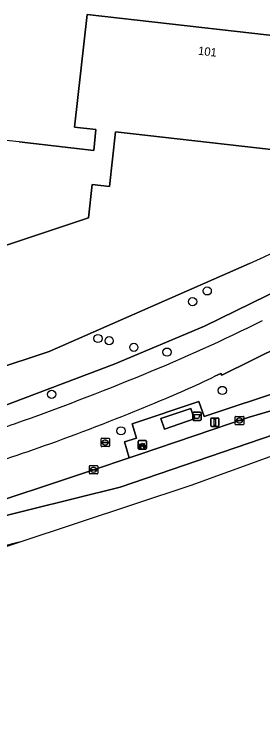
# Model space of a CAD drawing. Extents: x 161385 to 162589, y 388479 to 389756.
# Drawn here: x 162389.5 to 162419.1, y 388557.8 to 388643.6 of the extents above; entities that cross this region are included whole.
import ezdxf

# ---------------------------------------------------------------- set-up
doc = ezdxf.new("R2010")
doc.units = 0
for name, color, linetype in [('IMGEO_Afvalbak', 7, 'Continuous'), ('IMGEO_Berm_groen', 7, 'Continuous'), ('IMGEO_Boom', 7, 'Continuous'), ('IMGEO_Erf', 7, 'Continuous'), ('IMGEO_Fietsenrek', 7, 'Continuous'), ('IMGEO_Fietspad_gesloten', 7, 'Continuous'), ('IMGEO_Kolk', 7, 'Continuous'), ('IMGEO_Lichtmast', 7, 'Continuous'), ('IMGEO_Loofbos', 7, 'Continuous'), ('IMGEO_OVBaan_gesloten', 7, 'Continuous'), ('IMGEO_Pand', 7, 'Continuous'), ('IMGEO_Pand_nummerreeks', 7, 'Continuous'), ('IMGEO_Rijbaan_regionaal_gesloten', 7, 'Continuous'), ('IMGEO_Rioolput', 7, 'Continuous'), ('IMGEO_Voetpad_open', 7, 'Continuous')]:
    doc.layers.add(name, color=color, linetype=linetype)

msp = doc.modelspace()

# ---------------------------------------------------------------- linework, layer by layer
at = {"layer": 'IMGEO_Afvalbak'}
for p, q in [((162410.784, 388595.254), (162410.784, 388596.054)), ((162410.784, 388596.054), (162410.784, 388595.254)), ((162410.884, 388596.154), (162411.674, 388596.154)), ((162411.674, 388596.154), (162410.884, 388596.154)), ((162411.774, 388596.054), (162411.774, 388595.254)), ((162411.774, 388595.254), (162411.774, 388596.054)), ((162411.674, 388595.154), (162410.884, 388595.154)), ((162410.884, 388595.154), (162411.674, 388595.154))]:
    msp.add_line(p, q, dxfattribs=at)
msp.add_lwpolyline([(162410.927, 388595.868), (162411.631, 388595.868), (162411.482, 388595.398), (162411.076, 388595.398), (162410.927, 388595.868)], dxfattribs=at)
for centre, start, end in [((162410.884, 388596.054), 90, 180), ((162410.884, 388596.054), 90, 180), ((162411.674, 388596.054), 0, 90), ((162411.674, 388596.054), 360, 90), ((162410.884, 388595.254), 180, 270), ((162410.884, 388595.254), 180, 270), ((162411.674, 388595.254), 270, 0), ((162411.674, 388595.254), 270, 0)]:
    msp.add_arc(centre, 0.1, start, end, dxfattribs=at)
at = {"layer": 'IMGEO_Berm_groen'}
for points in [[(162462.262, 388642.323), (162460.571, 388643.599), (162459.614, 388641.987), (162458.56, 388641.004), (162453.713, 388637.19), (162455.384, 388634.766), (162451.072, 388630.259), (162446.03, 388625.898), (162438.552, 388620.566), (162430.234, 388615.611), (162421.535, 388610.986), (162412.176, 388606.436), (162401.393, 388601.881), (162387.438, 388596.63), (162370.691, 388590.864), (162344.37, 388582.129), (162341.494, 388581.25), (162341.375, 388581.215), (162341.587, 388580.462)], [(162430.661, 388608.704), (162426.76, 388606.773), (162421.494, 388604.156), (162414.24, 388600.557), (162414.128, 388600.779), (162413.428, 388600.435)], [(162363.85, 388577.725), (162383.514, 388584.168), (162398.918, 388589.281), (162403.167, 388590.71), (162402.625, 388592.63), (162404.063, 388593.055), (162403.535, 388594.765), (162411.504, 388597.441), (162412.138, 388595.631), (162422.09, 388598.952), (162426.385, 388600.374)]]:
    msp.add_lwpolyline(points, dxfattribs=at)
for centre, radius, start, end in [((162330.911, 388783.216), 196.975, 292.0578, 296.60944), ((162272.385, 388923.716), 349.173, 289.5885, 292.30032), ((162359.987, 388711.683), 123.418, 291.98422, 295.65845), ((162309.482, 388827.579), 249.817, 289.70185, 292.7748), ((161585.73, 391022.644), 2557.464, 288.165689, 288.316421), ((162252.774, 388992.352), 424.068, 287.91524, 289.40997)]:
    msp.add_arc(centre, radius, start, end, dxfattribs=at)
at = {"layer": 'IMGEO_Boom'}
for centre in [(162412.513, 388610.629), (162410.76, 388609.347), (162399.448, 388604.949), (162400.78, 388604.679), (162403.741, 388603.884), (162407.708, 388603.322), (162414.315, 388598.746), (162393.905, 388598.275), (162402.197, 388593.93)]:
    msp.add_circle(centre, 0.489, dxfattribs=at)
at = {"layer": 'IMGEO_Erf'}
for points in [[(162390.016, 388628.438), (162398.937, 388627.406), (162399.203, 388629.887), (162396.627, 388630.185), (162398.136, 388643.638), (162427.698, 388640.274), (162427.045, 388634.643), (162428.187, 388634.51), (162427.935, 388632.335), (162426.793, 388632.467), (162426.14, 388626.836), (162401.551, 388629.604), (162400.817, 388623.09), (162398.745, 388623.324), (162398.296, 388619.337), (162354.873, 388604.894), (162348.899, 388622.855), (162353.326, 388624.319)], [(162336.95, 388595.944), (162340.006, 388586.061), (162359.535, 388592.148), (162393.628, 388603.412), (162417.57, 388613.906)]]:
    msp.add_lwpolyline(points, dxfattribs=at)
for centre, radius, start, end in [((162368.506, 388725.005), 121.45, 293.82735, 308.14949), ((162381.187, 388541.616), 87.27, 84.19345, 108.61753)]:
    msp.add_arc(centre, radius, start, end, dxfattribs=at)
at = {"layer": 'IMGEO_Fietsenrek'}
for p, q in [((162404.245, 388591.827), (162404.245, 388592.668)), ((162404.245, 388592.668), (162404.245, 388591.827)), ((162404.32, 388592.752), (162405.161, 388592.752)), ((162405.161, 388592.752), (162404.32, 388592.752)), ((162404.932, 388592.301), (162404.968, 388592.206)), ((162405.245, 388592.677), (162405.245, 388591.836)), ((162405.245, 388591.836), (162405.245, 388592.677)), ((162405.17, 388591.752), (162404.329, 388591.752)), ((162404.329, 388591.752), (162405.17, 388591.752)), ((162404.372, 388591.836), (162404.411, 388591.996)), ((162404.406, 388591.836), (162404.372, 388591.836)), ((162404.441, 388591.984), (162404.406, 388591.836)), ((162404.483, 388592.008), (162404.482, 388592.012)), ((162404.524, 388591.836), (162404.49, 388591.978)), ((162404.514, 388592.019), (162404.515, 388592.012)), ((162404.522, 388591.982), (162404.557, 388591.836)), ((162404.557, 388591.836), (162404.524, 388591.836))]:
    msp.add_line(p, q, dxfattribs=at)
for points in [[(162404.579, 388592.226), (162404.527, 388592.136), (162404.487, 388592.111), (162404.488, 388592.158), (162404.543, 388592.252)], [(162404.558, 388592.278), (162404.653, 388592.442), (162404.739, 388592.428), (162404.741, 388592.419), (162404.685, 388592.408), (162404.658, 388592.363), (162404.914, 388592.322)], [(162404.854, 388592.034), (162404.804, 388592.034), (162404.613, 388592.285), (162404.594, 388592.253)], [(162404.901, 388592.297), (162404.644, 388592.338), (162404.627, 388592.309), (162404.794, 388592.089), (162404.901, 388592.297)], [(162404.949, 388592.199), (162404.919, 388592.276), (162404.81, 388592.058), (162404.853, 388592.058)], [(162404.883, 388592.058), (162405.003, 388592.057), (162404.959, 388592.171)], [(162404.979, 388592.178), (162405.034, 388592.033), (162404.884, 388592.033)], [(162404.914, 388592.322), (162404.939, 388592.371), (162404.933, 388592.375), (162404.91, 388592.379), (162404.898, 388592.386), (162404.897, 388592.389), (162404.899, 388592.394), (162404.994, 388592.379), (162404.996, 388592.369), (162404.986, 388592.356), (162404.974, 388592.35), (162404.96, 388592.356), (162404.932, 388592.301)]]:
    msp.add_lwpolyline(points, dxfattribs=at)
for centre, radius, start, end in [((162404.323, 388592.674), 0.0779, 92.4484, 184.28452), ((162404.323, 388592.674), 0.0779, 92.4484, 184.28452), ((162404.485, 388592.137), 0.159, 62.67661, 242.13685), ((162404.485, 388592.137), 0.129, 63.31916, 238.90302), ((162404.485, 388592.137), 0.129, 283.60429, 43.43025), ((162404.485, 388592.137), 0.159, 283.5766, 46.60424), ((162405.012, 388592.053), 0.159, 113.3408, 178.32165), ((162405.012, 388592.053), 0.159, 187.0065, 105.77075), ((162405.012, 388592.053), 0.129, 113.92302, 177.95563), ((162405.012, 388592.053), 0.129, 188.67146, 104.58832), ((162405.167, 388592.674), 0.0779, 2.4484, 94.28452), ((162405.167, 388592.674), 0.0779, 2.4484, 94.28452), ((162404.323, 388591.83), 0.0779, 182.4484, 274.28452), ((162404.323, 388591.83), 0.0779, 182.4484, 274.28452), ((162404.465, 388592.008), 0.0499, 12.8025, 158.69338), ((162404.485, 388592.137), 0.159, 253.99666, 271.78671), ((162404.465, 388592.008), 0.0174, 12.8025, 163.45023), ((162404.485, 388592.137), 0.129, 253.41502, 269.02044), ((162405.167, 388591.83), 0.0779, 272.4484, 4.28452), ((162405.167, 388591.83), 0.0779, 272.4484, 4.28452)]:
    msp.add_arc(centre, radius, start, end, dxfattribs=at)
at = {"layer": 'IMGEO_Fietspad_gesloten'}
msp.add_lwpolyline([(162413.428, 388600.435), (162414.128, 388600.779), (162414.24, 388600.557), (162421.494, 388604.156), (162426.76, 388606.773), (162430.661, 388608.704)], dxfattribs=at)
for centre, radius, start, end in [((162330.911, 388783.216), 196.975, 292.0578, 296.60944), ((162272.385, 388923.716), 349.173, 289.5885, 292.30032), ((162359.987, 388711.683), 123.418, 291.98422, 295.65845), ((162309.482, 388827.579), 249.817, 289.70185, 292.7748), ((161585.73, 391022.644), 2557.464, 288.165689, 288.316421), ((162252.774, 388992.352), 424.068, 287.91524, 289.40997)]:
    msp.add_arc(centre, radius, start, end, dxfattribs=at)
at = {"layer": 'IMGEO_Kolk'}
for p, q in [((162415.945, 388595.652), (162416.797, 388595.652)), ((162415.87, 388594.726), (162415.87, 388595.578)), ((162416.129, 388595.146), (162416.129, 388595.158)), ((162416.567, 388595.109), (162416.169, 388595.109)), ((162416.172, 388595.195), (162416.57, 388595.195)), ((162416.381, 388594.872), (162416.356, 388594.872)), ((162416.358, 388595.432), (162416.383, 388595.432)), ((162416.613, 388595.158), (162416.613, 388595.146)), ((162416.871, 388595.578), (162416.871, 388594.726)), ((162416.797, 388594.652), (162415.945, 388594.652)), ((162398.417, 388588.856), (162398.417, 388589.708)), ((162398.492, 388589.782), (162399.344, 388589.782)), ((162399.418, 388589.708), (162399.418, 388588.856)), ((162399.344, 388588.782), (162398.492, 388588.782)), ((162398.676, 388589.276), (162398.676, 388589.288)), ((162399.114, 388589.239), (162398.716, 388589.239)), ((162398.719, 388589.325), (162399.117, 388589.325)), ((162398.928, 388589.002), (162398.903, 388589.002)), ((162398.905, 388589.562), (162398.93, 388589.562)), ((162399.16, 388589.288), (162399.16, 388589.276))]:
    msp.add_line(p, q, dxfattribs=at)
for points in [[(162415.945, 388595.652), (162416.797, 388595.652)], [(162415.87, 388594.726), (162415.87, 388595.578)], [(162416.871, 388595.578), (162416.871, 388594.726)], [(162416.797, 388594.652), (162415.945, 388594.652)], [(162398.417, 388588.856), (162398.417, 388589.708)], [(162398.492, 388589.782), (162399.344, 388589.782)], [(162399.418, 388589.708), (162399.418, 388588.856)], [(162399.344, 388588.782), (162398.492, 388588.782)]]:
    msp.add_lwpolyline(points, dxfattribs=at)
for centre, radius, start, end in [((162415.947, 388595.576), 0.0765, 91.55205, 178.44795), ((162415.947, 388595.576), 0.0765, 91.55205, 178.44795), ((162416.795, 388595.576), 0.0765, 1.55205, 88.44795), ((162416.795, 388595.576), 0.0765, 1.55205, 88.44795), ((162416.169, 388595.155), 0.0403, 85.87752, 175.75265), ((162416.166, 388595.145), 0.0366, 178.93798, 274.71019), ((162416.57, 388595.152), 0.043, 264.86636, 352.45326), ((162416.574, 388595.157), 0.0386, 1.73085, 96.63898), ((162415.947, 388594.728), 0.0765, 181.55205, 268.44795), ((162415.947, 388594.728), 0.0765, 181.55205, 268.44795), ((162416.795, 388594.728), 0.0765, 271.55205, 358.44795), ((162416.795, 388594.728), 0.0765, 271.55205, 358.44795), ((162398.494, 388589.706), 0.0765, 91.55205, 178.44795), ((162398.494, 388589.706), 0.0765, 91.55205, 178.44795), ((162399.342, 388589.706), 0.0765, 1.55205, 88.44795), ((162399.342, 388589.706), 0.0765, 1.55205, 88.44795), ((162398.494, 388588.858), 0.0765, 181.55205, 268.44795), ((162398.494, 388588.858), 0.0765, 181.55205, 268.44795), ((162398.716, 388589.285), 0.0403, 85.87752, 175.75265), ((162398.713, 388589.275), 0.0366, 178.93798, 274.71019), ((162399.117, 388589.282), 0.043, 264.86636, 352.45326), ((162399.121, 388589.287), 0.0386, 1.73085, 96.63898), ((162399.342, 388588.858), 0.0765, 271.55205, 358.44795), ((162399.342, 388588.858), 0.0765, 271.55205, 358.44795)]:
    msp.add_arc(centre, radius, start, end, dxfattribs=at)
for centre, major_axis, ratio, start_param, end_param in [((162416.357, 388595.152), (-0.387, 0.002), 0.722429, 4.712389, 7.853982), ((162416.382, 388595.152), (-0.39, 0.002), 0.717154, 1.570796, 4.712389), ((162398.904, 388589.282), (-0.387, 0.002), 0.722429, 4.712389, 7.853982), ((162398.929, 388589.282), (-0.39, 0.002), 0.717154, 1.570796, 4.712389)]:
    msp.add_ellipse(centre, major_axis=major_axis, ratio=ratio, start_param=start_param, end_param=end_param, dxfattribs=at)
at = {"layer": 'IMGEO_Lichtmast'}
for p, q in [((162412.924, 388594.548), (162412.924, 388595.348)), ((162412.924, 388595.348), (162412.924, 388594.548)), ((162413.024, 388595.448), (162413.814, 388595.448)), ((162413.814, 388595.448), (162413.024, 388595.448)), ((162413.914, 388595.348), (162413.914, 388594.548)), ((162413.914, 388594.548), (162413.914, 388595.348)), ((162413.814, 388594.448), (162413.024, 388594.448)), ((162413.024, 388594.448), (162413.814, 388594.448))]:
    msp.add_line(p, q, dxfattribs=at)
msp.add_lwpolyline([(162413.344, 388595.323), (162413.494, 388595.323), (162413.494, 388594.573), (162413.344, 388594.573), (162413.344, 388595.323)], dxfattribs=at)
for centre, start, end in [((162413.024, 388595.348), 90, 180), ((162413.024, 388595.348), 90, 180), ((162413.814, 388595.348), 0, 90), ((162413.814, 388595.348), 360, 90), ((162413.024, 388594.548), 180, 270), ((162413.024, 388594.548), 180, 270), ((162413.814, 388594.548), 270, 0), ((162413.814, 388594.548), 270, 0)]:
    msp.add_arc(centre, 0.1, start, end, dxfattribs=at)
at = {"layer": 'IMGEO_Loofbos'}
for points in [[(162412.176, 388606.436), (162421.535, 388610.986), (162430.234, 388615.611), (162438.552, 388620.566), (162446.03, 388625.898), (162451.072, 388630.259), (162455.384, 388634.766), (162453.713, 388637.19), (162443.528, 388629.496)], [(162417.57, 388613.906), (162393.628, 388603.412), (162359.535, 388592.148), (162340.006, 388586.061), (162341.375, 388581.215), (162341.494, 388581.25), (162344.37, 388582.129), (162370.691, 388590.864), (162387.438, 388596.63), (162401.393, 388601.881), (162412.176, 388606.436)]]:
    msp.add_lwpolyline(points, dxfattribs=at)
msp.add_arc((162368.506, 388725.005), 121.45, 293.82735, 308.14949, dxfattribs=at)
at = {"layer": 'IMGEO_OVBaan_gesloten'}
msp.add_lwpolyline([(162429.724, 388596.61), (162442.89, 388600.83), (162458.771, 388606.543), (162455.619, 388605.79), (162447.132, 388603.938), (162445.866, 388603.593), (162436.019, 388600.859), (162422.706, 388597.053), (162421.249, 388596.636), (162419.453, 388596.123), (162417.539, 388595.543), (162404.377, 388591.117), (162403.167, 388590.71), (162398.918, 388589.281), (162383.514, 388584.168), (162363.85, 388577.725), (162402.12, 388587.195)], close=True, dxfattribs=at)
at = {"layer": 'IMGEO_Pand'}
msp.add_lwpolyline([(162353.326, 388624.319), (162348.899, 388622.855), (162354.873, 388604.894), (162398.296, 388619.337), (162398.745, 388623.324), (162400.817, 388623.09), (162401.551, 388629.604), (162426.14, 388626.836), (162426.793, 388632.467), (162427.935, 388632.335), (162428.187, 388634.51), (162427.045, 388634.643), (162427.698, 388640.274), (162398.136, 388643.638), (162396.627, 388630.185), (162399.203, 388629.887), (162398.937, 388627.406), (162390.016, 388628.438)], dxfattribs=at)
msp.add_arc((162381.187, 388541.616), 87.27, 84.19345, 108.61753, dxfattribs=at)
at = {"layer": 'IMGEO_Rijbaan_regionaal_gesloten'}
for points in [[(162287.04, 388548.23), (162348.973, 388568.855), (162355.479, 388570.993), (162361.409, 388572.969), (162368.724, 388575.269), (162376.259, 388577.205), (162384.034, 388579.14), (162390.012, 388580.628), (162410.576, 388587.449), (162462.328, 388606.187)], [(162429.724, 388596.61), (162402.12, 388587.195), (162363.85, 388577.725), (162361.745, 388576.944), (162344.193, 388571.054), (162321.867, 388563.626)]]:
    msp.add_lwpolyline(points, dxfattribs=at)
msp.add_lwpolyline([(162213.949, 388522.23), (162390.012, 388580.628), (162384.034, 388579.14), (162376.259, 388577.205), (162368.724, 388575.269), (162361.409, 388572.969), (162355.479, 388570.993), (162348.973, 388568.855), (162287.04, 388548.23), (162259.284, 388539.008), (162235.146, 388530.989), (162216.511, 388524.822), (162213.35, 388523.812)], close=True, dxfattribs=at)
at = {"layer": 'IMGEO_Rioolput'}
for p, q in [((162399.89, 388593.04), (162400.742, 388593.04)), ((162399.815, 388592.114), (162399.815, 388592.966)), ((162400.074, 388592.534), (162400.074, 388592.546)), ((162400.512, 388592.497), (162400.114, 388592.497)), ((162400.117, 388592.583), (162400.515, 388592.583)), ((162400.326, 388592.26), (162400.301, 388592.26)), ((162400.303, 388592.82), (162400.328, 388592.82)), ((162400.558, 388592.546), (162400.558, 388592.534)), ((162400.816, 388592.966), (162400.816, 388592.114)), ((162400.742, 388592.04), (162399.89, 388592.04))]:
    msp.add_line(p, q, dxfattribs=at)
for points in [[(162399.89, 388593.04), (162400.742, 388593.04)], [(162399.815, 388592.114), (162399.815, 388592.966)], [(162400.816, 388592.966), (162400.816, 388592.114)], [(162400.742, 388592.04), (162399.89, 388592.04)]]:
    msp.add_lwpolyline(points, dxfattribs=at)
for centre, radius, start, end in [((162399.892, 388592.964), 0.0765, 91.55205, 178.44795), ((162399.892, 388592.964), 0.0765, 91.55205, 178.44795), ((162400.74, 388592.964), 0.0765, 1.55205, 88.44795), ((162400.74, 388592.964), 0.0765, 1.55205, 88.44795), ((162400.114, 388592.543), 0.0403, 85.87752, 175.75265), ((162400.111, 388592.533), 0.0366, 178.93798, 274.71019), ((162400.515, 388592.54), 0.043, 264.86636, 352.45326), ((162400.519, 388592.545), 0.0386, 1.73085, 96.63898), ((162399.892, 388592.116), 0.0765, 181.55205, 268.44795), ((162399.892, 388592.116), 0.0765, 181.55205, 268.44795), ((162400.74, 388592.116), 0.0765, 271.55205, 358.44795), ((162400.74, 388592.116), 0.0765, 271.55205, 358.44795)]:
    msp.add_arc(centre, radius, start, end, dxfattribs=at)
for centre, major_axis, ratio, start_param, end_param in [((162400.302, 388592.54), (-0.387, 0.002), 0.722429, 4.712389, 7.853982), ((162400.327, 388592.54), (-0.39, 0.002), 0.717154, 1.570796, 4.712389)]:
    msp.add_ellipse(centre, major_axis=major_axis, ratio=ratio, start_param=start_param, end_param=end_param, dxfattribs=at)
at = {"layer": 'IMGEO_Voetpad_open'}
msp.add_lwpolyline([(162426.385, 388600.374), (162422.09, 388598.952), (162412.138, 388595.631), (162411.504, 388597.441), (162403.535, 388594.765), (162404.063, 388593.055), (162402.625, 388592.63), (162403.167, 388590.71), (162404.377, 388591.117), (162417.539, 388595.543), (162419.453, 388596.123), (162421.249, 388596.636), (162421.143, 388597.01), (162422.379, 388597.401), (162426.831, 388598.923)], dxfattribs=at)
for points in [[(162410.964, 388595.337), (162410.545, 388596.58), (162406.978, 388595.377), (162407.398, 388594.134)], [(162410.964, 388595.337), (162407.398, 388594.134), (162406.978, 388595.377), (162410.545, 388596.58)]]:
    msp.add_lwpolyline(points, close=True, dxfattribs=at)

# ---------------------------------------------------------------- texts
at = {"layer": 'IMGEO_Pand_nummerreeks'}
msp.add_text('101', height=1, rotation=353.50797, dxfattribs=at).set_placement((162411.38, 388638.83))

doc.saveas('drawing.dxf')
